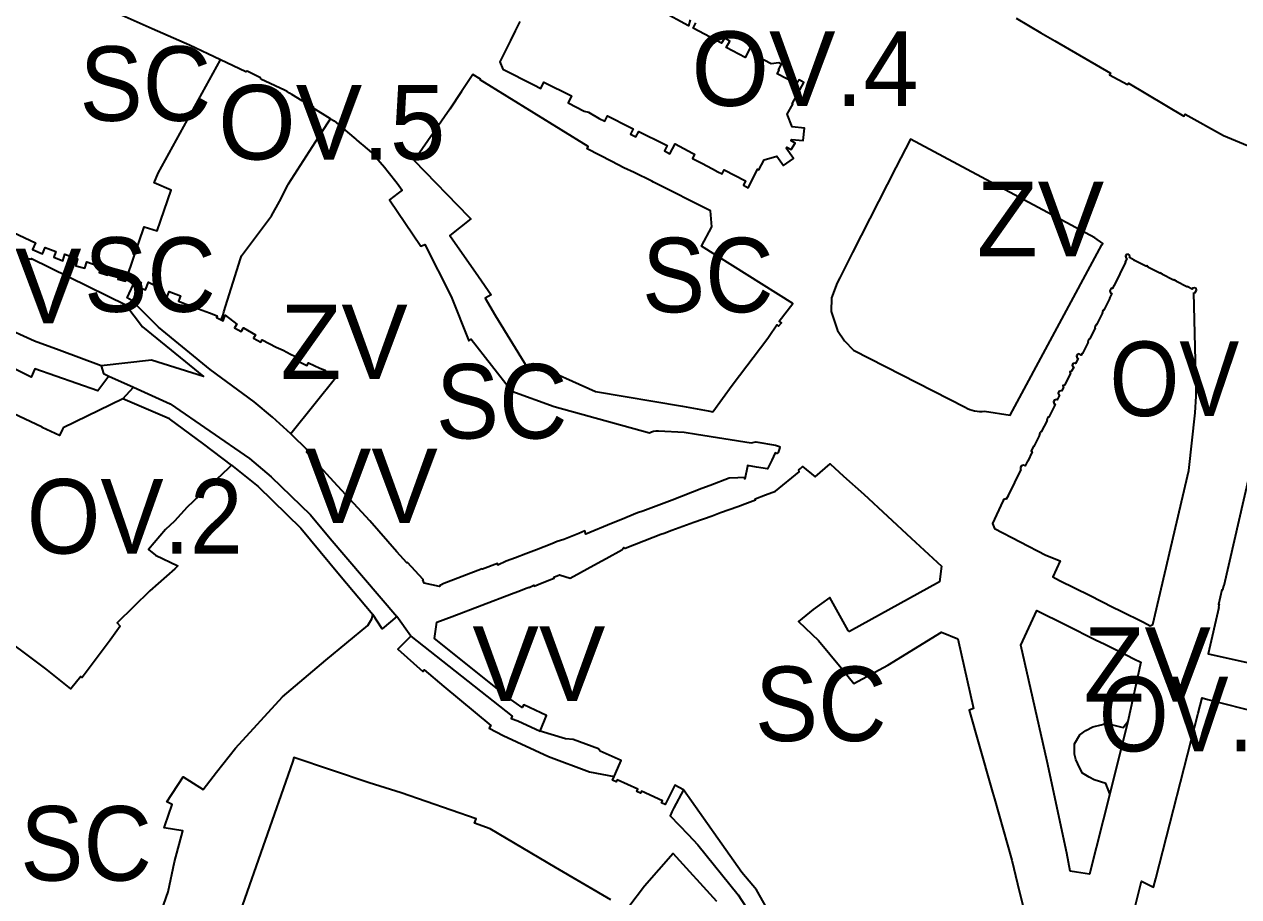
# Model space of a CAD drawing. Extents: x -650451 to -642268, y -1075216 to -1066610.
# Drawn here: x -647170.1 to -646925.8, y -1070772 to -1070596.5 of the extents above; entities that cross this region are included whole.
import ezdxf

# ---------------------------------------------------------------- set-up
doc = ezdxf.new("R2010")
doc.units = 0
doc.header["$LTSCALE"] = 6
doc.layers.add('1', color=7, linetype='Continuous', lineweight=35)
doc.layers.add('2', color=7, linetype='Continuous')

msp = doc.modelspace()

# ---------------------------------------------------------------- linework, layer by layer
at = {"layer": '1'}
for p, q in [((-647147.72, -1070647.92), (-647149.36, -1070647.12)), ((-647153.1, -1070667.29), (-647148.15, -1070669.49)), ((-647150.25, -1070671.84), (-647148.15, -1070669.49)), ((-647092.33, -1070719.64), (-647095.14, -1070715.62)), ((-646948.12, -1070736.75), (-646951.73, -1070751.34))]:
    msp.add_line(p, q, dxfattribs=at)
for points in [[(-647130.6, -1070603.65), (-647136.85, -1070600.72), (-647144.39, -1070597.43), (-647155.82, -1070592.35)], [(-647036.14, -1070595.63), (-647036.48, -1070596.79), (-647041.93, -1070593.87)], [(-647070.42, -1070595.98), (-647071.34, -1070597.83), (-647072.28, -1070599.74), (-647074.41, -1070604.03), (-647073.87, -1070605.53), (-647067.57, -1070608.69), (-647066.2, -1070609.4), (-647065.56, -1070608.15), (-647060, -1070610.91), (-647060.7, -1070612.32), (-647057.48, -1070614.01), (-647056.63, -1070614.21), (-647054.45, -1070615.44), (-647053.32, -1070616), (-647052.75, -1070614.95), (-647048.26, -1070617.2), (-647047.63, -1070617.52), (-647048.19, -1070618.59), (-647047.06, -1070619.15), (-647046.5, -1070618.1), (-647041.32, -1070620.62), (-647040.78, -1070620.88), (-647041.33, -1070621.95), (-647040.22, -1070622.55), (-647039.19, -1070620.59), (-647035.69, -1070622.42), (-647035.28, -1070622.64), (-647035.7, -1070623.48), (-647034.9, -1070623.9), (-647033.78, -1070624.48), (-647031.68, -1070625.58), (-647030.56, -1070626.17), (-647029.75, -1070626.59), (-647029.3, -1070625.77), (-647025.03, -1070628.02), (-647025.44, -1070628.87), (-647024.48, -1070629.39), (-647022.72, -1070625.96), (-647022.59, -1070625.63), (-647022.33, -1070625.77), (-647021.27, -1070623.77), (-647018.73, -1070623.05), (-647017.36, -1070624.91), (-647015.35, -1070623.49), (-647016.82, -1070621.43), (-647016.69, -1070621.22), (-647015.83, -1070621.73), (-647015.06, -1070620.43), (-647015.92, -1070619.92), (-647015.78, -1070619.68), (-647013.41, -1070619.91), (-647013.19, -1070617.41), (-647015.64, -1070617.13), (-647016.63, -1070614.61), (-647015.53, -1070612.57), (-647015.66, -1070612.5), (-647013.28, -1070608.21), (-647014.26, -1070607.68), (-647014.74, -1070608.51), (-647018.68, -1070606.51), (-647018.26, -1070605.72), (-647018.38, -1070605.64), (-647017.76, -1070604.55), (-647018.29, -1070604.24), (-647019.84, -1070604.44), (-647022.51, -1070603.04), (-647023.22, -1070601.64), (-647024.06, -1070601.25), (-647025.09, -1070603.16), (-647028.9, -1070601.2), (-647028.17, -1070599.89), (-647029.26, -1070599.32), (-647029.84, -1070600.32), (-647035.56, -1070597.27), (-647035.01, -1070596.21)], [(-646970.59, -1070595.31), (-646965.61, -1070598.2), (-646962.81, -1070599.83), (-646951.58, -1070606.31), (-646951.78, -1070606.66), (-646948.18, -1070608.65), (-646948, -1070608.33), (-646936.83, -1070615.01), (-646936.61, -1070614.62), (-646928.86, -1070618.91), (-646911.17, -1070626.24), (-646907.97, -1070620.52), (-646907.24, -1070620.87)], [(-647149.36, -1070647.12), (-647146.01, -1070637.28), (-647143.4, -1070638.03), (-647140.56, -1070629.88), (-647144, -1070628.42), (-647143.16, -1070626.45), (-647130.6, -1070603.65)], [(-647108.49, -1070615.51), (-647112.03, -1070613.3), (-647111.89, -1070613.14), (-647112.34, -1070612.85), (-647112.48, -1070613.02), (-647113.75, -1070612.23), (-647113.62, -1070612.07), (-647114.09, -1070611.78), (-647114.22, -1070611.94), (-647116.27, -1070610.65), (-647116.73, -1070610.37), (-647117.24, -1070610.04), (-647117.78, -1070609.73), (-647122.5, -1070607.52), (-647122.55, -1070607.27), (-647125.27, -1070605.94), (-647125.52, -1070606.06), (-647130.6, -1070603.65)], [(-647130.48, -1070655.97), (-647130.11, -1070654.96), (-647129.93, -1070654.36), (-647126.63, -1070643.69), (-647126.39, -1070643.09), (-647120.34, -1070635.07), (-647118.75, -1070632.14), (-647117.11, -1070628.88), (-647116.95, -1070628.64), (-647110.28, -1070618.29), (-647108.49, -1070615.51)], [(-647108.49, -1070615.51), (-647107.77, -1070615.96), (-647106.04, -1070617.42), (-647105.08, -1070618.24), (-647103.43, -1070619.64), (-647103.23, -1070619.8), (-647102.32, -1070620.58), (-647102.03, -1070620.82), (-647100.26, -1070622.32), (-647099.41, -1070623.22), (-647097.65, -1070625.28), (-647096.9, -1070626.19), (-647095.06, -1070628.49), (-647094.07, -1070629.86), (-647094.91, -1070630.5), (-647096.65, -1070631.82), (-647090.36, -1070641.15), (-647089.51, -1070640.78), (-647084.24, -1070651.25), (-647080.69, -1070660.18), (-647080.21, -1070659.88), (-647072.05, -1070670.31), (-647063.52, -1070673.43), (-647044.35, -1070678.72), (-647043.94, -1070678.5), (-647043.55, -1070678.36), (-647043.03, -1070678.3), (-647042.52, -1070678.32), (-647037.37, -1070678.6), (-647034.88, -1070678.99), (-647023.89, -1070680.72), (-647022.95, -1070680.48), (-647019.02, -1070681.18), (-647018.2, -1070681.48), (-647018.15, -1070681.66), (-647018.46, -1070682.69), (-647018.7, -1070682.83), (-647019.05, -1070682.73), (-647019.75, -1070684.17), (-647020.63, -1070685.96), (-647022.8, -1070685.6), (-647024.6, -1070685.29), (-647024.61, -1070685.38), (-647025.17, -1070687.99), (-647025.22, -1070687.72), (-647026.57, -1070687.77), (-647028.29, -1070687.83), (-647032.15, -1070689.29), (-647033.83, -1070689.93), (-647039.8, -1070692.22), (-647044.1, -1070693.86), (-647045.66, -1070694.46), (-647046.76, -1070694.79), (-647050.11, -1070696.18), (-647051.98, -1070696.96), (-647057.13, -1070699.1), (-647057.37, -1070698.42), (-647058.57, -1070698.94), (-647060.23, -1070699.59), (-647061.56, -1070700.17), (-647062.9, -1070700.59), (-647063.97, -1070701.05), (-647067.04, -1070702.21), (-647069.19, -1070703.02), (-647071.32, -1070703.82), (-647073.19, -1070704.52), (-647074.84, -1070705.29), (-647074.94, -1070705.01), (-647077.94, -1070706.14), (-647077.98, -1070706.04), (-647086.03, -1070709.12), (-647086.01, -1070709.2), (-647086.54, -1070709.42), (-647086.59, -1070709.63), (-647089.65, -1070708.97), (-647089.9, -1070708.29), (-647089.83, -1070708.23), (-647093.04, -1070704.77), (-647093.12, -1070704.85), (-647095.18, -1070702.65), (-647095.13, -1070702.61), (-647100.56, -1070696.42), (-647107.84, -1070688.58), (-647111.34, -1070684.76), (-647113.3, -1070682.6), (-647113, -1070682.34), (-647116.48, -1070678.87)], [(-647172.24, -1070638.43), (-647167.82, -1070640.48), (-647168.43, -1070641.82), (-647166.43, -1070642.7), (-647165.89, -1070641.39), (-647163.74, -1070642.25), (-647164.15, -1070643.35), (-647162.35, -1070644.09), (-647161.93, -1070642.77), (-647159.36, -1070643.72), (-647159.71, -1070645.08), (-647157.92, -1070645.58), (-647157.49, -1070644.28), (-647154.73, -1070645.32), (-647155.02, -1070646.46), (-647153.36, -1070646.97), (-647152.99, -1070645.86), (-647150.7, -1070646.6), (-647151.25, -1070647.76), (-647149.77, -1070648.22), (-647149.36, -1070647.12)], [(-647153.1, -1070667.29), (-647155.28, -1070670.24), (-647167.98, -1070665.84), (-647168.72, -1070667.48), (-647192.07, -1070655.98), (-647213.68, -1070641.13)], [(-647170.16, -1070644.59), (-647169.64, -1070643.53), (-647168.7, -1070643.78), (-647168.63, -1070643.63), (-647149.7, -1070652.96), (-647146.3, -1070657.36), (-647134.04, -1070667.4), (-647144.5, -1070664.05), (-647154.62, -1070665.19)], [(-646934.82, -1070650.48), (-646934.66, -1070650.55), (-646934.48, -1070650.33), (-646934.32, -1070650), (-646934.39, -1070649.68), (-646934.71, -1070649.53), (-646935.12, -1070649.63), (-646935.19, -1070649.79), (-646936.21, -1070649.28), (-646936.24, -1070649.34), (-646938.35, -1070648.28), (-646938.32, -1070648.22), (-646938.55, -1070648.1), (-646938.58, -1070648), (-646938.69, -1070647.94), (-646938.8, -1070647.98), (-646939.03, -1070647.86), (-646939.06, -1070647.92), (-646941.15, -1070646.87), (-646941.12, -1070646.81), (-646941.34, -1070646.7), (-646941.38, -1070646.59), (-646941.48, -1070646.53), (-646941.59, -1070646.57), (-646941.81, -1070646.46), (-646941.84, -1070646.52), (-646943.96, -1070645.45), (-646943.93, -1070645.39), (-646944.16, -1070645.28), (-646944.19, -1070645.17), (-646944.3, -1070645.12), (-646944.41, -1070645.15), (-646944.62, -1070645.05), (-646944.65, -1070645.11), (-646946.88, -1070643.99), (-646946.85, -1070643.93), (-646947.79, -1070643.45), (-646947.72, -1070643.27), (-646947.76, -1070642.97), (-646948.07, -1070642.74), (-646948.41, -1070642.85), (-646948.58, -1070643.18), (-646948.47, -1070643.54), (-646948.31, -1070643.61), (-646948.67, -1070644.34), (-646948.6, -1070644.37), (-646950.88, -1070649.09), (-646950.94, -1070649.06), (-646951.23, -1070649.65), (-646951.28, -1070649.62), (-646951.57, -1070649.76), (-646951.73, -1070650.14), (-646951.61, -1070650.52), (-646951.34, -1070650.65), (-646951.81, -1070651.6), (-646951.75, -1070651.64), (-646952.85, -1070653.87), (-646952.91, -1070653.83), (-646953.03, -1070654.06), (-646953.13, -1070654.09), (-646953.19, -1070654.2), (-646953.15, -1070654.31), (-646953.26, -1070654.53), (-646953.2, -1070654.57), (-646954.33, -1070656.84), (-646954.39, -1070656.81), (-646954.5, -1070657.04), (-646954.61, -1070657.08), (-646954.66, -1070657.19), (-646954.63, -1070657.29), (-646954.74, -1070657.52), (-646954.68, -1070657.55), (-646955.79, -1070659.79), (-646955.85, -1070659.76), (-646955.96, -1070659.97), (-646956.06, -1070660.01), (-646956.12, -1070660.12), (-646956.08, -1070660.22), (-646956.19, -1070660.45), (-646956.13, -1070660.48), (-646957.25, -1070662.74), (-646957.31, -1070662.71), (-646957.48, -1070663.05), (-646957.89, -1070662.84), (-646958.25, -1070662.96), (-646958.42, -1070663.31), (-646958.3, -1070663.65), (-646958.14, -1070663.73), (-646958.63, -1070664.74), (-646958.79, -1070664.66), (-646959.14, -1070664.75), (-646959.31, -1070665.1), (-646959.19, -1070665.43), (-646959.01, -1070665.52), (-646959.44, -1070666.32), (-646959.76, -1070666.41), (-646959.65, -1070666.76), (-646960.85, -1070669.1), (-646961.16, -1070669.2), (-646961.06, -1070669.57), (-646961.46, -1070670.34)], [(-647116.48, -1070678.87), (-647120.19, -1070675.58), (-647123.83, -1070672.44), (-647132.69, -1070665.98), (-647143.08, -1070657.43), (-647148.49, -1070652.05), (-647149.43, -1070651.57), (-647147.72, -1070647.92)], [(-647147.72, -1070647.92), (-647146.61, -1070648.47), (-647147.12, -1070649.39), (-647145.73, -1070649.93), (-647145.13, -1070648.4), (-647142.26, -1070649.85), (-647142.64, -1070650.83), (-647141.33, -1070651.36), (-647140.98, -1070650.29), (-647138.66, -1070651.14), (-647139.05, -1070652.22), (-647137.51, -1070652.81), (-647135.8, -1070653.46), (-647132.87, -1070654.56), (-647131.31, -1070655.15), (-647131.41, -1070655.51), (-647130.48, -1070655.97)], [(-646961.46, -1070670.34), (-646961.62, -1070670.26), (-646961.98, -1070670.37), (-646962.15, -1070670.72), (-646962.03, -1070671.07), (-646961.86, -1070671.15), (-646962.32, -1070672.07), (-646962.49, -1070671.99), (-646962.87, -1070672.15), (-646963.07, -1070672.49), (-646962.95, -1070672.85), (-646962.75, -1070672.95), (-646962.9, -1070673.25), (-646962.84, -1070673.28), (-646964, -1070675.52), (-646964.06, -1070675.49), (-646964.18, -1070675.71), (-646964.28, -1070675.74), (-646964.34, -1070675.85), (-646964.3, -1070675.96), (-646964.42, -1070676.18), (-646964.36, -1070676.21), (-646965.53, -1070678.48), (-646965.59, -1070678.44), (-646965.71, -1070678.67), (-646965.82, -1070678.71), (-646965.87, -1070678.82), (-646965.84, -1070678.92), (-646965.95, -1070679.15), (-646965.89, -1070679.18), (-646967.05, -1070681.42), (-646967.11, -1070681.38), (-646967.18, -1070681.53), (-646967.54, -1070682.42), (-646967.36, -1070682.51), (-646968.23, -1070684.41), (-646968.3, -1070684.38), (-646968.79, -1070685.37), (-646969.11, -1070685.22), (-646969.53, -1070685.37), (-646969.74, -1070685.68), (-646969.71, -1070686.03), (-646969.63, -1070686.07), (-646972.22, -1070691.32), (-646972.16, -1070691.35), (-646972.57, -1070692.04), (-646972.67, -1070691.99), (-646973.07, -1070692.12), (-646973.25, -1070692.48), (-646975.35, -1070696.93), (-646974.92, -1070697.94), (-646964.61, -1070703.3), (-646961.71, -1070704.43), (-646963.2, -1070707.7), (-646961.85, -1070708.38), (-646955.71, -1070711.45), (-646951.12, -1070713.75), (-646949.56, -1070714.54), (-646945, -1070716.82), (-646943.61, -1070717.52), (-646943.1, -1070717.25), (-646935.85, -1070686.31), (-646934.56, -1070674.69), (-646934.36, -1070671.33), (-646934.35, -1070669.69), (-646934.82, -1070650.48)], [(-647130.48, -1070655.97), (-647130.1, -1070656.16), (-647129.68, -1070655.05), (-647127.37, -1070656.83), (-647127.81, -1070657.58), (-647126.44, -1070658.31), (-647125.99, -1070657.57), (-647123.57, -1070659.01), (-647124.01, -1070659.68), (-647122.53, -1070660.43), (-647122.28, -1070659.99), (-647119.42, -1070661.46), (-647118.05, -1070662.07), (-647116.54, -1070662.9), (-647114.83, -1070663.71), (-647115.14, -1070664.23), (-647113.25, -1070665.15), (-647112.95, -1070664.59), (-647110.64, -1070665.68), (-647109.57, -1070666.11), (-647109.67, -1070666.38), (-647108.45, -1070666.94), (-647108.35, -1070666.67), (-647107.25, -1070667.35), (-647116.48, -1070678.87)], [(-647154.62, -1070665.19), (-647163.1, -1070662.08), (-647168.06, -1070660.27), (-647174.79, -1070657.16), (-647175.83, -1070656.89)], [(-647154.62, -1070665.19), (-647154.14, -1070666.77), (-647153.1, -1070667.29)], [(-647150.25, -1070671.84), (-647162.29, -1070677.69), (-647162.41, -1070677.95), (-647163.04, -1070679.27), (-647166.52, -1070677.63), (-647166.48, -1070677.54), (-647172.32, -1070674.81), (-647172.36, -1070674.9), (-647178.03, -1070672.27), (-647181.36, -1070669.94)], [(-647148.15, -1070669.49), (-647140.74, -1070672.88), (-647124.79, -1070683.89), (-647120.41, -1070687.57), (-647112.55, -1070695.23), (-647108.56, -1070699.95), (-647095.14, -1070715.62)], [(-647128.44, -1070685.21), (-647133.97, -1070680.96), (-647140.91, -1070675.91), (-647150.25, -1070671.84)], [(-646920.71, -1070674.14), (-646928.82, -1070709.51), (-646928.9, -1070709.49), (-646929.09, -1070710.32), (-646929.18, -1070710.3), (-646929.85, -1070713.22), (-646929.76, -1070713.24), (-646929.89, -1070713.79), (-646929.81, -1070713.81), (-646931.96, -1070723.16), (-646906.84, -1070728.72)], [(-647128.44, -1070685.21), (-647129.03, -1070685.79), (-647137.36, -1070693.65), (-647139.91, -1070696.44), (-647141.69, -1070698.18), (-647145.14, -1070702.18), (-647143.73, -1070703.33), (-647139.19, -1070705.45), (-647139.81, -1070706.05), (-647144.85, -1070710.47), (-647151.38, -1070716.93), (-647150.79, -1070717.57), (-647152.83, -1070720.39), (-647157.42, -1070726.56), (-647158.45, -1070727.92), (-647158.72, -1070727.7), (-647160.75, -1070730.22), (-647165.73, -1070726.2), (-647176.51, -1070718.19)], [(-647128.44, -1070685.21), (-647123.04, -1070689.52), (-647114.5, -1070697.91), (-647106.71, -1070707.26), (-647099.98, -1070715.28)], [(-647066.34, -1070738.73), (-647065.03, -1070735.57), (-647069.6, -1070733.43), (-647069.98, -1070733.93), (-647072.24, -1070732.33), (-647087.57, -1070720.08), (-647087.09, -1070716.82), (-647084.02, -1070715.63), (-647084.01, -1070715.68), (-647072.09, -1070711.08), (-647070.83, -1070710.6), (-647068.92, -1070709.86), (-647068.55, -1070709.72), (-647068.52, -1070709.79), (-647067.62, -1070709.35), (-647067.55, -1070709.53), (-647066.75, -1070709.22), (-647064.61, -1070708.37), (-647063.52, -1070707.94), (-647063.59, -1070707.75), (-647062.45, -1070707.3), (-647060.32, -1070707.95), (-647054.81, -1070704.92), (-647053.06, -1070703.95), (-647049.92, -1070702.23), (-647049.5, -1070701.78), (-647049.38, -1070701.93), (-647049.23, -1070701.87), (-647043.58, -1070699.7), (-647042.04, -1070699.11), (-647041.38, -1070698.86), (-647039.82, -1070698.3), (-647035.4, -1070696.7), (-647031.73, -1070695.37), (-647030.06, -1070694.76), (-647026.56, -1070693.49), (-647024.64, -1070692.8), (-647022.99, -1070692.2), (-647023.07, -1070691.97), (-647020.99, -1070691.18), (-647019, -1070690.43), (-647014.23, -1070686.58), (-647014.28, -1070686.12), (-647013.99, -1070685.85), (-647013.55, -1070685.46), (-647011.04, -1070687.54), (-647007.97, -1070684.96), (-647005.29, -1070687.4), (-647001.22, -1070691.06), (-646991.67, -1070699.91), (-646985.61, -1070705.54), (-646985.98, -1070708.66), (-647004.1, -1070718.67), (-647004.34, -1070718.44), (-647008.07, -1070711.83), (-647011.4, -1070714.21), (-647014.36, -1070716.64), (-647010.36, -1070720.51), (-647005.76, -1070725.98), (-647003.21, -1070729.14), (-646996.42, -1070725.42), (-646985.62, -1070718.8), (-646982.32, -1070720.12), (-646979.18, -1070734.14), (-646980.02, -1070734.49), (-646975.74, -1070749.55), (-646975.32, -1070751.02), (-646974.94, -1070752.34), (-646971.48, -1070764.65), (-646970.32, -1070769.4), (-646968.19, -1070778.16)], [(-646951.73, -1070751.34), (-646955.83, -1070767.49), (-646958.42, -1070767.08), (-646959.73, -1070766.88), (-646960.41, -1070763.23), (-646964.33, -1070744.8), (-646969.61, -1070721.45), (-646966.41, -1070714.43), (-646960.62, -1070717.32), (-646954.46, -1070720.4), (-646952.89, -1070721.18), (-646948.32, -1070723.46), (-646946.94, -1070724.15), (-646945.51, -1070724.86), (-646948.12, -1070736.75)], [(-647143.41, -1070777.52), (-647141.17, -1070771.01), (-647139.91, -1070764.98), (-647138.22, -1070758.8), (-647141.94, -1070758.16), (-647141.8, -1070757.75), (-647140.37, -1070753.5), (-647141.44, -1070752.95), (-647138.14, -1070747.88), (-647134.1, -1070750.44), (-647131.4, -1070746.96), (-647127.64, -1070742.17), (-647118.15, -1070731.8), (-647109.44, -1070724.44), (-647100.97, -1070717.49), (-647100.16, -1070716.12), (-647099.98, -1070715.28)], [(-647095.14, -1070715.62), (-647098.12, -1070718.12), (-647099.98, -1070715.28)], [(-647092.33, -1070719.64), (-647094.99, -1070722.25), (-647089.94, -1070726.7), (-647089.63, -1070726.41), (-647085.69, -1070729.7), (-647076.27, -1070737.56), (-647076.58, -1070738.1), (-647073.76, -1070739.62), (-647064.65, -1070743.79), (-647056.4, -1070746.9), (-647051.47, -1070747.87)], [(-647092.33, -1070719.64), (-647071.99, -1070735.71), (-647072.18, -1070736.18), (-647070.79, -1070736.62), (-647066.34, -1070738.73)], [(-646948.64, -1070786.2), (-646949.48, -1070785.99), (-646947.09, -1070775.88), (-646945.36, -1070768.9), (-646942.95, -1070770.09), (-646942.5, -1070768.36), (-646933.96, -1070735.12), (-646933.16, -1070732.02), (-646932, -1070732.32), (-646921.48, -1070735.03)], [(-647051.47, -1070747.87), (-647051.19, -1070747.22), (-647050.06, -1070744.63), (-647054.24, -1070742.75), (-647054.57, -1070742.28), (-647059.7, -1070740.42), (-647061.2, -1070740.26), (-647066.34, -1070738.73)], [(-646951.73, -1070751.34), (-646952.54, -1070749.28), (-646954.87, -1070748.5), (-646955.91, -1070747.98), (-646957.27, -1070747.14), (-646957.74, -1070746.13), (-646958.58, -1070744.41), (-646958.82, -1070743.34), (-646958.83, -1070741.26), (-646957.75, -1070739.44), (-646956.58, -1070738.61), (-646955.14, -1070737.86), (-646953.5, -1070737.42), (-646952.53, -1070737.15), (-646951.45, -1070737.4), (-646949.04, -1070737.98), (-646948.12, -1070736.75)], [(-647052.1, -1070772.65), (-647063.21, -1070766.15), (-647076.36, -1070758.34), (-647079.52, -1070757.22), (-647079.23, -1070756.36), (-647094.28, -1070751.13), (-647100.71, -1070749.14), (-647115.85, -1070744.04), (-647116.1, -1070744.77), (-647116.63, -1070746.3), (-647126.7, -1070775.01)], [(-647037.47, -1070750.49), (-647039.26, -1070749.59), (-647041.16, -1070753.49), (-647041.92, -1070753.13), (-647041.73, -1070752.72), (-647045.93, -1070750.77), (-647046.12, -1070751.18), (-647046.87, -1070750.83), (-647046.68, -1070750.42), (-647050.87, -1070748.48), (-647051.06, -1070748.88), (-647051.77, -1070748.55), (-647051.47, -1070747.87)], [(-647037.47, -1070750.49), (-647039.47, -1070754.14), (-647039.84, -1070754.92), (-647040.16, -1070755.74), (-647036.53, -1070759.54), (-647034.6, -1070761.61), (-647026.48, -1070771.66), (-647022.25, -1070778.15), (-647019.56, -1070783.47), (-647016.65, -1070793.24), (-647015.43, -1070799.33), (-647014.49, -1070817.24), (-647014.48, -1070825.99), (-647015.09, -1070837.53), (-647015.44, -1070840.42), (-647019.93, -1070869.12), (-647021.12, -1070882.75), (-647021.458, -1070891.298)], [(-647014.17, -1070789.53), (-647016.59, -1070781.8), (-647021.95, -1070772.16), (-647022.81, -1070770.62), (-647025.79, -1070767.12), (-647037.47, -1070750.49)], [(-647030.78, -1070772.96), (-647039.58, -1070763.3), (-647045.34, -1070769.89), (-647051.64, -1070778.2)]]:
    msp.add_lwpolyline(points, dxfattribs=at)
for points in [[(-647031.61, -1070674.5), (-647027.69, -1070669.09), (-647020.55, -1070659.63), (-647020.29, -1070659.26), (-647018.73, -1070656.98), (-647018.36, -1070657.27), (-647017.8, -1070656.59), (-647018.23, -1070656.26), (-647015.52, -1070652.7), (-647033.86, -1070641.17), (-647031.82, -1070637.23), (-647032.05, -1070634.04), (-647043.52, -1070628.24), (-647043.89, -1070628.07), (-647047.43, -1070626.35), (-647049.48, -1070625.36), (-647051.94, -1070624.09), (-647056.86, -1070621.58), (-647056.66, -1070621.09), (-647078.39, -1070607.69), (-647078.34, -1070607.56), (-647079.85, -1070606.64), (-647082.13, -1070610.06), (-647084.5, -1070613.6), (-647091.69, -1070623.93), (-647080.75, -1070635.18), (-647080.29, -1070635.66), (-647084.48, -1070638.97), (-647078.73, -1070647.25), (-647076.21, -1070650.91), (-647077.36, -1070651.59), (-647075.28, -1070655.18), (-647068.99, -1070665.39), (-647067.73, -1070664.74), (-647055.22, -1070670.38), (-647037.7, -1070673.34), (-647032.55, -1070674.3)], [(-647006.53, -1070658.08), (-647005.14, -1070660.19), (-647003.29, -1070662.04), (-646980.82, -1070673.54), (-646980.381, -1070673.778), (-646979.919, -1070673.981), (-646979.438, -1070674.145), (-646978.942, -1070674.267), (-646978.439, -1070674.348), (-646977.932, -1070674.384), (-646977.427, -1070674.378), (-646976.93, -1070674.33), (-646971.8, -1070675.12), (-646953.32, -1070640.85), (-646953.16, -1070640.59), (-646954.74, -1070639.46), (-646991.83, -1070619.59), (-646994.77, -1070625.34), (-647003.47, -1070642.4), (-647006.08, -1070647.54), (-647006.57, -1070648.51), (-647007.74, -1070651.54), (-647007.78, -1070654.28)]]:
    msp.add_lwpolyline(points, close=True, dxfattribs=at)

# ---------------------------------------------------------------- texts
at = {"layer": '2'}
for s, p in [('OV.4', (-647035.892, -1070612.931)), ('OV.5', (-647131.101, -1070623.716)), ('ZV', (-646978.515, -1070643.169)), ('VV', (-647185.334, -1070656.662)), ('ZV', (-647118.577, -1070667.884)), ('VV', (-647113.669, -1070696.872)), ('VV', (-647079.959, -1070732.62)), ('ZV', (-646957.03, -1070732.814))]:
    msp.add_text(s, height=15, dxfattribs=at).set_placement(p)
for s, width, p in [('SC', 0.95, (-647158.983, -1070615.935)), ('SC', 0.95, (-647158.059, -1070654.357)), ('SC', 0.95, (-647045.84, -1070654.45)), ('OV.1', 0.9, (-646951.796, -1070675.326)), ('SC', 0.95, (-647087.31, -1070679.849)), ('OV.2', 0.95, (-647169.601, -1070702.986)), ('SC', 0.95, (-647023.119, -1070740.715)), ('OV.1', 0.9, (-646953.95, -1070742.78)), ('SC', 0.95, (-647170.897, -1070768.792))]:
    msp.add_text(s, height=15, dxfattribs=dict(at, width=width)).set_placement(p)

doc.saveas('drawing.dxf')
